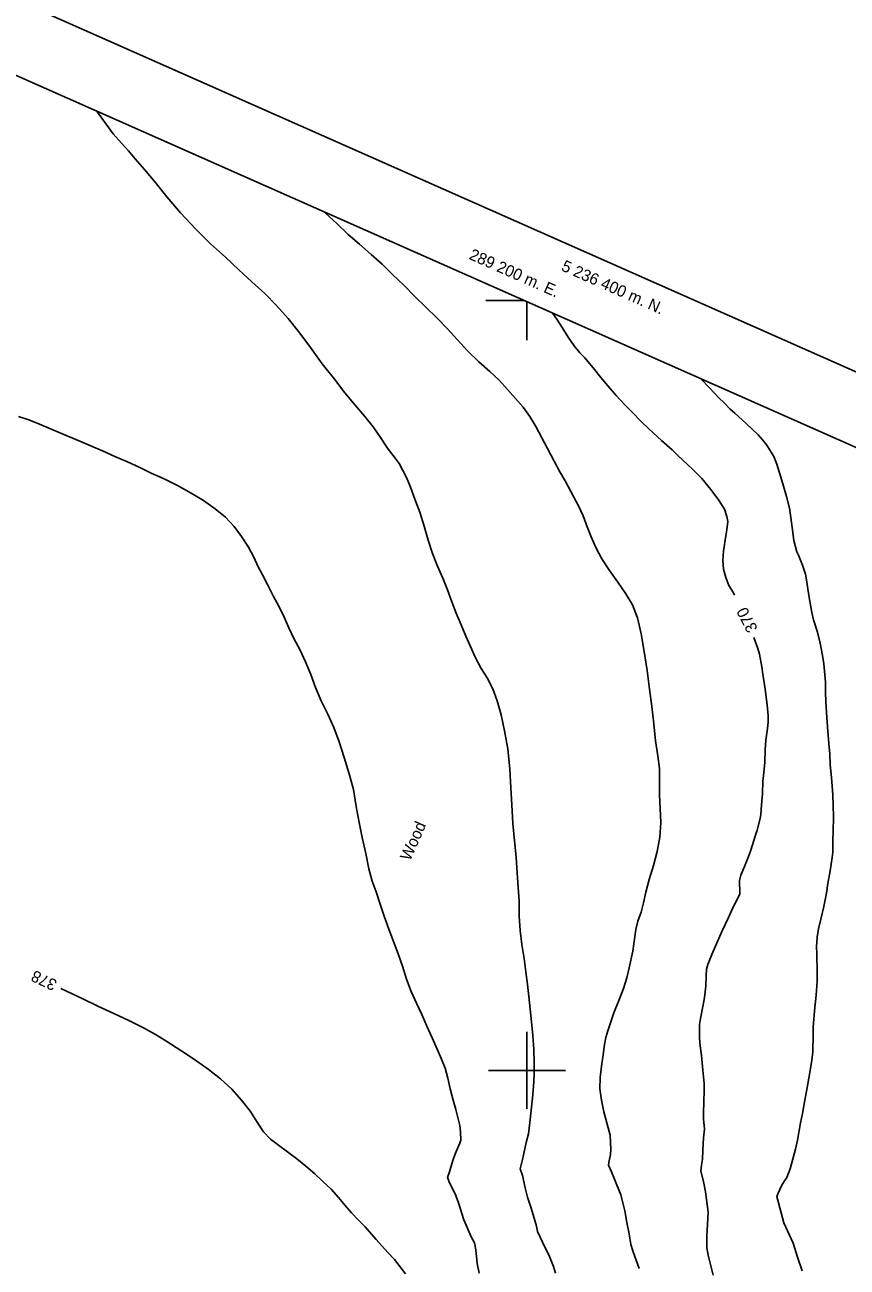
# Model space of a CAD drawing. Extents: x 287698 to 290158, y 5234163 to 5237182.
# Drawn here: x 289069.5 to 289283.2, y 5236148.9 to 5236471.6 of the extents above; entities that cross this region are included whole.
import ezdxf

# ---------------------------------------------------------------- set-up
doc = ezdxf.new("R2010")
doc.units = 0
for name, color, linetype in [('Niveau 1', 7, 'Continuous'), ('Niveau 2', 7, 'Continuous'), ('Niveau 44', 7, 'Continuous'), ('Niveau 60', 7, 'Continuous'), ('Niveau 61', 7, 'Continuous')]:
    doc.layers.add(name, color=color, linetype=linetype)

msp = doc.modelspace()

# ---------------------------------------------------------------- linework, layer by layer
at = {"layer": 'Niveau 1'}
for points in [[(289206.68, 5236396.74), (289206.75, 5236396.65), (289207.78, 5236395.14), (289209.16, 5236393.01), (289210.74, 5236390.46), (289212.27, 5236388.19), (289213.71, 5236386.39), (289215.03, 5236385.09), (289217.59, 5236382.07), (289219.17, 5236379.99), (289221.02, 5236377.78), (289223.18, 5236375.27), (289225.36, 5236372.95), (289227.53, 5236370.78), (289229.63, 5236368.6), (289231.69, 5236366.63), (289234.98, 5236363.6), (289237.71, 5236361.18), (289239.18, 5236359.74), (289243.05, 5236356.15), (289245.49, 5236353.71), (289247.84, 5236350.93), (289249.82, 5236348.2), (289251.33, 5236345.78), (289252, 5236343.89), (289252.21, 5236342.57), (289252, 5236340.44), (289251.73, 5236338.89), (289251.06, 5236334.87), (289250.91, 5236332.47), (289251.1, 5236330.17), (289251.71, 5236328.01), (289252.5, 5236325.93), (289253.65, 5236324.07), (289253.97, 5236323.47)], [(289258.94, 5236312.41), (289260.02, 5236309.58), (289260.41, 5236308.12), (289261.07, 5236304.78), (289261.35, 5236302.9), (289261.91, 5236299.04), (289262.41, 5236294.96), (289262.72, 5236292.1), (289262.74, 5236290.46), (289262.56, 5236288.76), (289262.13, 5236285.79), (289261.96, 5236283.29), (289261.8, 5236280.05), (289261.52, 5236276.54), (289261.35, 5236275.23), (289261.2, 5236271.87), (289260.99, 5236268.94), (289260.76, 5236266.39), (289260.52, 5236265.09), (289259.83, 5236262.35), (289259.31, 5236260.81), (289258.19, 5236257.18), (289257.57, 5236255.52), (289256.56, 5236252.91), (289255.57, 5236250.66), (289255.29, 5236249.35), (289255.29, 5236248.85), (289255.32, 5236246.35), (289255.32, 5236245.77)], [(289255.32, 5236245.77), (289255.12, 5236245.37), (289253.16, 5236241.42), (289252.4, 5236239.7), (289250.79, 5236236.28), (289249.53, 5236233.51), (289248.03, 5236230.11), (289247.01, 5236227.47), (289246.64, 5236226.24), (289246.56, 5236224.61), (289246.48, 5236221.86), (289246.19, 5236218.92), (289245.81, 5236216.99), (289245.09, 5236213.46), (289244.86, 5236211.87), (289244.83, 5236208.69), (289244.98, 5236207.07), (289245.38, 5236203.87), (289245.73, 5236200.04), (289246.03, 5236196.61), (289246.04, 5236195.14), (289246.01, 5236191.44), (289245.89, 5236189.34), (289245.89, 5236187.44), (289246.15, 5236184.7), (289245.92, 5236182.45), (289245.82, 5236180.93), (289245.72, 5236179.23), (289245.63, 5236176.93), (289245.39, 5236175.35), (289245.16, 5236173.77), (289245.87, 5236171.16), (289246.45, 5236168.41), (289247.08, 5236163.17), (289246.75, 5236156.81), (289246.76, 5236153.91), (289247.13, 5236151.98)], [(289247.13, 5236151.98), (289247.75, 5236149.52), (289248.38, 5236146.79)]]:
    msp.add_lwpolyline(points, dxfattribs=at)
at = {"layer": 'Niveau 2'}
for points in [[(289098.19, 5236436.75), (289096.44, 5236438.91), (289094.59, 5236440.89), (289092.42, 5236443.3), (289090.62, 5236445.77), (289088.15, 5236449.22)], [(289207.4, 5236147.34), (289206.88, 5236149.03), (289205.7, 5236152.03), (289204.72, 5236153.86), (289202.71, 5236158.09), (289202.44, 5236159.9), (289201, 5236164.42), (289200.13, 5236167.06), (289199.58, 5236169.45), (289198.85, 5236172.69), (289198.23, 5236174.45), (289198.96, 5236177.22), (289199.81, 5236181.24), (289200.39, 5236183.51), (289200.78, 5236186.44), (289201.11, 5236189.62), (289201.41, 5236192.8), (289201.72, 5236195.79), (289201.92, 5236198.82), (289201.88, 5236202.06), (289201.78, 5236205.42), (289201.56, 5236209.08), (289201.19, 5236212.56), (289200.84, 5236215.87), (289200.51, 5236219.2), (289200.16, 5236222.34), (289199.75, 5236225.58), (289199.25, 5236229.05), (289198.68, 5236232.69), (289198.26, 5236236.3), (289198.02, 5236240.06), (289197.94, 5236243.84), (289197.75, 5236247.55), (289197.5, 5236251.3), (289197.2, 5236255.39), (289196.81, 5236259.58), (289196.34, 5236264.14), (289196.11, 5236268.99), (289195.84, 5236273.39), (289195.53, 5236278.2), (289195.06, 5236283.5), (289194.2, 5236288.22), (289193.27, 5236292.38), (289192.28, 5236295.98), (289191.12, 5236299.08), (289189.62, 5236301.96), (289188.09, 5236304.39), (289186.67, 5236307.13), (289185.31, 5236310.09), (289184.12, 5236312.83), (289182.87, 5236315.74), (289181.64, 5236318.77), (289180.51, 5236321.73), (289179.33, 5236324.8), (289178.16, 5236327.9), (289176.79, 5236330.99), (289175.44, 5236334.27), (289174.32, 5236337.71), (289173.28, 5236341.39), (289172.15, 5236345.04), (289170.87, 5236348.42), (289169.69, 5236351.47), (289168.66, 5236354.05), (289166.83, 5236357.61), (289166.01, 5236358.7), (289163.78, 5236361.64), (289161.75, 5236364.68), (289160, 5236367.14), (289157.87, 5236369.84), (289155.36, 5236372.76), (289152.69, 5236375.99), (289149.96, 5236379.54), (289146.8, 5236383.55), (289143.75, 5236387.74), (289141, 5236391.54), (289137.94, 5236395.33), (289134.89, 5236398.66), (289131.87, 5236401.78), (289128.48, 5236404.82), (289125.12, 5236407.92), (289121.65, 5236411.23), (289117.77, 5236414.73), (289113.95, 5236418.52), (289109.93, 5236422.74), (289106.38, 5236426.92), (289103.37, 5236430.77), (289100.56, 5236434.05), (289098.19, 5236436.75)], [(289181.97, 5236389.77), (289179.39, 5236392.59), (289176.54, 5236395.49), (289173.75, 5236398.22), (289170.86, 5236401.03), (289167.96, 5236404.01), (289165.06, 5236406.73), (289162.34, 5236409.39), (289159.48, 5236411.97), (289156.49, 5236414.61), (289153.55, 5236417.16), (289150.55, 5236419.97), (289147.74, 5236422.56), (289147.17, 5236423.09)], [(289229.16, 5236148.53), (289227.58, 5236152.85), (289227.03, 5236154.78), (289226.55, 5236157.55), (289225.95, 5236160.5), (289225.44, 5236163.48), (289224.4, 5236167.66), (289222.74, 5236171.77), (289221.98, 5236173.65), (289221.22, 5236175.34), (289221.39, 5236176.53), (289221.76, 5236178.11), (289221.8, 5236179.49), (289221.6, 5236183.16), (289220.01, 5236189.24), (289219.39, 5236192.24), (289218.97, 5236195.21), (289219, 5236198.15), (289219.41, 5236201.09), (289219.85, 5236204.03), (289220.18, 5236206.71), (289220.53, 5236208.55), (289221.02, 5236210.22), (289222.05, 5236213.4), (289222.63, 5236214.94), (289224.06, 5236218.59), (289225.1, 5236221.26), (289225.93, 5236224.01), (289226.6, 5236226.61), (289227.51, 5236230.96), (289227.77, 5236232.84), (289228.32, 5236236.58), (289228.86, 5236238.73), (289229.65, 5236241.06), (289230.31, 5236243.55), (289230.88, 5236246.3), (289231.79, 5236249.61), (289232.87, 5236253.23), (289233.81, 5236256.86), (289234.53, 5236260.57), (289234.83, 5236264.36), (289234.63, 5236268.06), (289234.46, 5236271.69), (289234.44, 5236275.22), (289234.42, 5236278.42), (289234.04, 5236281.72), (289233.38, 5236285.61), (289232.95, 5236290.02), (289232.48, 5236294.55), (289231.9, 5236299.02), (289231.25, 5236303.89), (289230.48, 5236308.81), (289229.67, 5236313.41), (289228.76, 5236317.56), (289227.43, 5236320.94), (289225.69, 5236323.82), (289223.65, 5236326.78), (289221.47, 5236329.86), (289219.5, 5236332.88), (289217.95, 5236335.85), (289216.68, 5236338.57), (289215.68, 5236341.2), (289214.6, 5236344.06), (289213.38, 5236346.66), (289212.18, 5236348.91), (289209.91, 5236353.12), (289208.55, 5236355.51), (289207.06, 5236358.29), (289205.37, 5236361.52), (289203.76, 5236364.52), (289202.28, 5236367.29), (289200.75, 5236369.85), (289199.04, 5236372.26), (289197.05, 5236374.53), (289194.96, 5236376.87), (289192.82, 5236379.27), (289190.39, 5236381.52), (289187.51, 5236384.05), (289184.53, 5236386.88), (289181.97, 5236389.77)], [(289245.22, 5236379.68), (289247.54, 5236377.19), (289249.7, 5236374.89), (289251.46, 5236373.25), (289252.72, 5236371.87), (289254.02, 5236370.74), (289256.99, 5236368.04), (289260.12, 5236365.11), (289261.35, 5236363.74), (289262.35, 5236362.4), (289264.14, 5236359.43), (289264.98, 5236357.47), (289265.63, 5236355.22), (289266.51, 5236352.38), (289267.46, 5236349.04), (289268.22, 5236346.05), (289268.62, 5236343.65), (289268.92, 5236341.06), (289269.41, 5236337.63), (289270.17, 5236334.74), (289270.62, 5236333.87), (289271.67, 5236331.25), (289272.38, 5236328.93), (289272.71, 5236327.41), (289273.29, 5236323.34), (289274.03, 5236318.9), (289274.52, 5236317.05), (289275.55, 5236313.81), (289276.21, 5236310.97), (289276.85, 5236307.74), (289277.16, 5236305.57), (289277.62, 5236300.85), (289277.59, 5236298.28), (289277.69, 5236295.71), (289277.99, 5236291.62), (289278.23, 5236288.07), (289278.47, 5236284.9), (289278.7, 5236282.24), (289278.84, 5236279.39), (289279.14, 5236276.11), (289279.5, 5236271.57), (289279.64, 5236268.68), (289279.66, 5236265.92), (289279.64, 5236261.94), (289279.55, 5236260.09), (289279.5, 5236256.68)], [(289067.83, 5236369.83), (289070.53, 5236368.96), (289073.29, 5236367.84), (289076.16, 5236366.65), (289079.02, 5236365.44), (289081.74, 5236364.3), (289084.37, 5236363.23), (289086.83, 5236362.18), (289089.67, 5236360.93), (289092.89, 5236359.49), (289096.21, 5236358.04), (289099.39, 5236356.58), (289102.36, 5236355.17), (289105.7, 5236353.62), (289109.37, 5236351.85), (289112.75, 5236349.93), (289115.92, 5236348.05), (289118.97, 5236345.91), (289121.62, 5236343.72), (289123.87, 5236341.27), (289125.79, 5236338.68), (289127.63, 5236335.91), (289129.03, 5236333.27), (289130.15, 5236330.82), (289131.24, 5236328.68), (289132.56, 5236326.25), (289134.05, 5236323.26), (289135.61, 5236320.45), (289136.91, 5236317.73), (289138.14, 5236314.93), (289139.44, 5236312.21), (289140.94, 5236309.32), (289142.47, 5236306.16), (289143.83, 5236302.84), (289145.08, 5236299.44)], [(289145.08, 5236299.44), (289146.55, 5236295.97), (289148.25, 5236292.5), (289149.82, 5236289.1), (289151.2, 5236285.36), (289152.45, 5236281.24), (289153.83, 5236277.04), (289154.88, 5236272.93), (289155.63, 5236268.54), (289156.39, 5236264.37), (289157.19, 5236260.45), (289158.1, 5236256.37), (289158.93, 5236252.35), (289159.75, 5236249.14), (289160.78, 5236246.36), (289161.86, 5236243.17), (289162.87, 5236240.04), (289164.06, 5236236.69), (289165.32, 5236233.51), (289166.56, 5236230.25), (289167.69, 5236227.06), (289168.73, 5236223.68), (289169.91, 5236220.45), (289171.29, 5236217.41), (289172.67, 5236214.49), (289174, 5236211.51), (289175.38, 5236208.45), (289176.65, 5236205.53), (289177.83, 5236202.89), (289178.75, 5236200.53), (289179.4, 5236197.99), (289180.08, 5236195.16), (289180.83, 5236192.25), (289181.52, 5236189.79), (289182.55, 5236185.68), (289182.74, 5236184), (289182.78, 5236181.89), (289182.54, 5236181.04), (289181.44, 5236178.44), (289180.86, 5236176.82), (289180.22, 5236174.82), (289179.85, 5236173.63), (289179.36, 5236172.18), (289179.98, 5236170.61), (289181.34, 5236167.89), (289182.17, 5236165.55), (289183.59, 5236161.15), (289184.18, 5236159.82), (289185.54, 5236156.71), (289186.36, 5236155.18), (289186.74, 5236153.36)], [(289279.5, 5236256.68), (289279.37, 5236255.32), (289278.78, 5236251.79), (289278.21, 5236248.58), (289277.83, 5236245.99), (289277.15, 5236242.53), (289276.36, 5236239.29), (289275.8, 5236236.79), (289275.44, 5236234.61), (289275.3, 5236232.09), (289275.34, 5236230.35), (289275.47, 5236225.34), (289275.45, 5236223.19), (289275.19, 5236219.55), (289274.75, 5236215.42), (289274.42, 5236211.11), (289274.41, 5236209.19), (289274.29, 5236204.8), (289274.03, 5236202.62), (289273.49, 5236198.9), (289272.87, 5236195.52), (289272.06, 5236191.32), (289271.63, 5236188.82), (289271.15, 5236186.34), (289270.37, 5236181.9), (289269.83, 5236179.55), (289268.41, 5236174.42), (289267.53, 5236172.17), (289266.96, 5236171.31), (289266.25, 5236170.17), (289265.24, 5236167.92), (289264.93, 5236167.2), (289265.77, 5236164.32), (289266.77, 5236160.41), (289269.16, 5236155.1), (289270.34, 5236151.49), (289271.54, 5236147.88)], [(289078.85, 5236221.27), (289080.32, 5236220.58), (289084.42, 5236218.63), (289088.47, 5236216.66), (289092.64, 5236214.76), (289096.56, 5236212.91), (289100.31, 5236211), (289103.44, 5236209.29), (289106.13, 5236207.63), (289108.8, 5236205.89), (289111.47, 5236204.19), (289114.15, 5236202.35), (289117.11, 5236200.29), (289120.31, 5236197.76), (289123.25, 5236195.14), (289125.83, 5236192.22), (289128.12, 5236189.29), (289129.85, 5236186.55), (289131.52, 5236183.99), (289133.31, 5236182.1), (289135.41, 5236180.52), (289137.78, 5236178.79), (289140.19, 5236177.03), (289142.56, 5236175.07), (289144.84, 5236173.07), (289146.97, 5236171.11), (289149.07, 5236169.09), (289151.06, 5236166.96), (289152.79, 5236164.9), (289154.42, 5236162.99), (289156.16, 5236161.16), (289157.91, 5236159.31), (289160.78, 5236156.09), (289163.88, 5236152.67), (289165.58, 5236150.83), (289168.46, 5236147.15)], [(289186.74, 5236153.36), (289187.08, 5236149.83), (289187.58, 5236147.27)]]:
    msp.add_lwpolyline(points, dxfattribs=at)
at = {"layer": 'Niveau 60'}
msp.add_lwpolyline([(289923.28, 5236099.2), (290125.68, 5236556.41), (288772.23, 5237155.56), (288569.83, 5236698.34), (289923.28, 5236099.2)], dxfattribs=at)
msp.add_lwpolyline([(289077.96, 5234189.73), (287724.51, 5234788.9), (288562.53, 5236681.9), (289915.99, 5236082.74)], close=True, dxfattribs=at)
at = {"layer": 'Niveau 61'}
for p, q in [((289199.32, 5236400), (289189.32, 5236400)), ((289200, 5236399.7), (289200, 5236389.7))]:
    msp.add_line(p, q, dxfattribs=at)
for points in [[(289200, 5236210), (289200, 5236200), (289200, 5236190)], [(289190, 5236200), (289200, 5236200), (289210, 5236200)]]:
    msp.add_lwpolyline(points, dxfattribs=at)

# ---------------------------------------------------------------- texts
at = {"layer": 'Niveau 1'}
msp.add_text('370', height=3, rotation=117.4737, dxfattribs=at).set_placement((289260.09, 5236314.7))
at = {"layer": 'Niveau 2'}
msp.add_text('378', height=3, rotation=154.5824, dxfattribs=at).set_placement((289078.12, 5236223.23))
at = {"layer": 'Niveau 44'}
msp.add_text('Wood', height=3, rotation=66.1212, dxfattribs=at).set_placement((289169.63, 5236254.22))
at = {"layer": 'Niveau 61'}
for s, p in [('289 200 m. E.', (289184.73, 5236410.84)), ('5 236 400 m. N.', (289208.72, 5236407.87))]:
    msp.add_text(s, height=3, rotation=336.1216, dxfattribs=at).set_placement(p)

doc.saveas('drawing.dxf')
